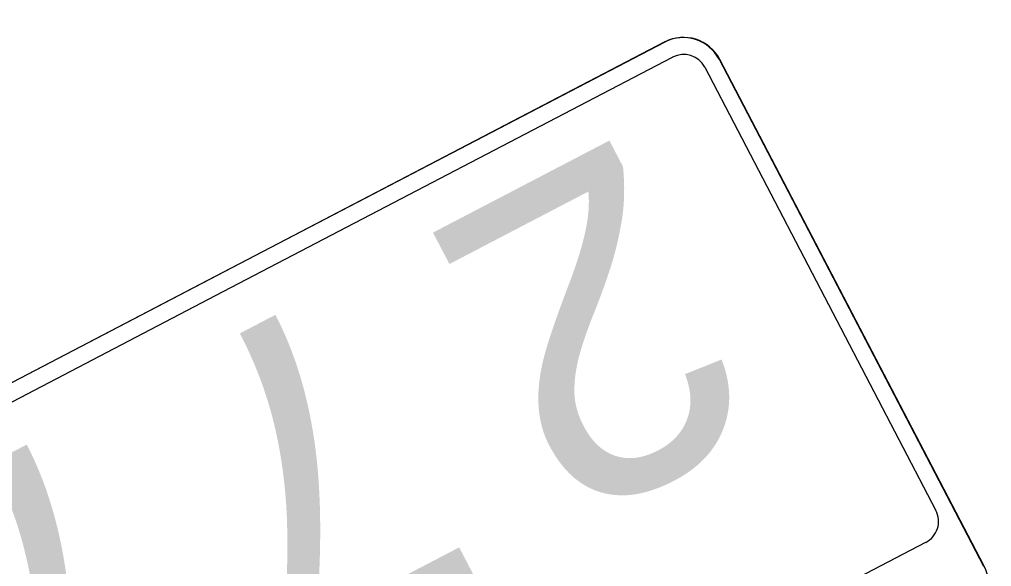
# Model space of a CAD drawing. Extents: x 2001876 to 2025694, y 804561 to 868938.
# Drawn here: x 2012234.6 to 2012302.4, y 823569.9 to 823608.1 of the extents above; entities that cross this region are included whole.
import ezdxf

# ---------------------------------------------------------------- set-up
doc = ezdxf.new("R2010")
doc.units = 0
doc.layers.add('TR SN EXTRUDED PANEL SIGNS- MOUNTED OVERHEAD', color=7, linetype='Continuous')

msp = doc.modelspace()

# ---------------------------------------------------------------- linework, layer by layer
at = {"layer": 'TR SN EXTRUDED PANEL SIGNS- MOUNTED OVERHEAD'}
for p, q in [((2012279.6, 823606.528), (2012217.303, 823574.037)), ((2012280.181, 823605.493), (2012280.182, 823605.492)), ((2012301.897, 823569.942), (2012283.446, 823605.32)), ((2012283.479, 823605.337), (2012283.478, 823605.337)), ((2012282.425, 823604.787), (2012282.425, 823604.787)), ((2012282.425, 823604.787), (2012298.558, 823573.854)), ((2012248.251, 823590.178), (2012217.335, 823574.054)), ((2012298.558, 823573.854), (2012298.558, 823573.854))]:
    msp.add_line(p, q, dxfattribs=at)
for points in [[(2012279.632, 823606.546), (2012279.633, 823606.545), (2012248.251, 823590.178)], [(2012217.884, 823573.002), (2012217.884, 823573.002), (2012248.8, 823589.126), (2012280.181, 823605.493)], [(2012301.929, 823569.959), (2012301.93, 823569.959), (2012283.479, 823605.337)], [(2012297.847, 823571.622), (2012297.846, 823571.623), (2012274.85, 823559.615), (2012274.981, 823559.48), (2012275.854, 823559.707), (2012276.263, 823559.39), (2012276.671, 823559.43), (2012277.253, 823559.302), (2012277.946, 823558.492), (2012277.484, 823556.231), (2012275.651, 823554.247), (2012275.566, 823553.845), (2012269.857, 823551.127), (2012267.951, 823552.002), (2012264.509, 823550.284), (2012262.95, 823550.815), (2012259.878, 823551.806), (2012235.555, 823539.12)]]:
    msp.add_lwpolyline(points, dxfattribs=at)
for centre, radius, start, end in [((2012280.918, 823604.001), 2.851, 27.54482, 117.54445), ((2012280.95, 823604.018), 2.851, 27.54482, 117.54445), ((2012280.95, 823604.018), 1.662, 27.54482, 117.54445), ((2012297.087, 823573.093), 1.657, 297.31428, 27.31449), ((2012299.402, 823568.641), 2.85, 297.5446, 27.54482)]:
    msp.add_arc(centre, radius, start, end, dxfattribs=at)

# ---------------------------------------------------------------- texts
for s, height, p in [('REMOVE EXISTING SIGN BRIDGE', 20, (2012652.817, 823651.219)), ('2', 22.8, (2012277.125, 823600.38)), ('7', 22.8, (2012257.265, 823590.022)), ('7', 22.8, (2012239.902, 823580.967))]:
    msp.add_text(s, height=height, rotation=207.54439, dxfattribs=at).set_placement(p)

doc.saveas('drawing.dxf')
